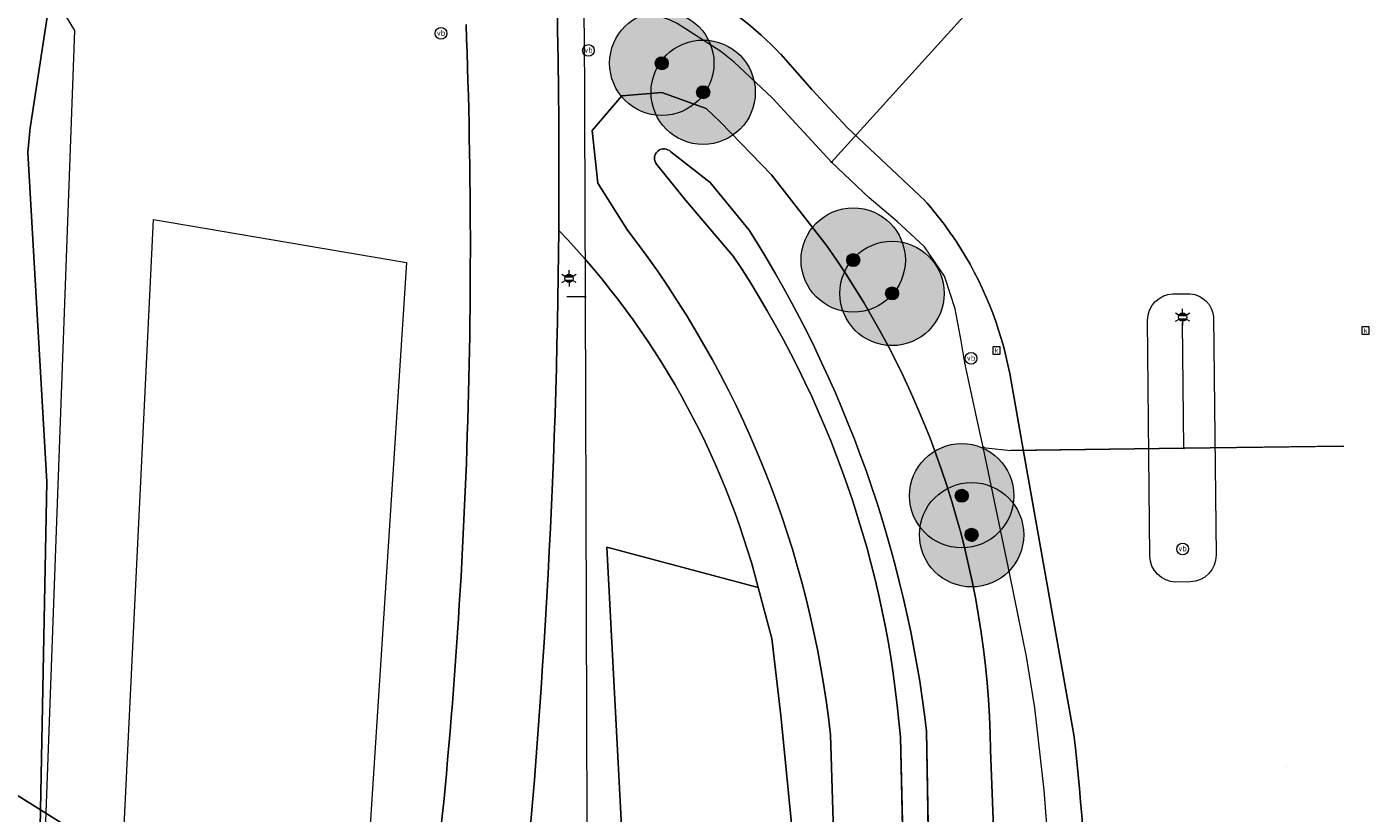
# Model space of a CAD drawing. Header units: metres. Extents: x 163628 to 167855, y 402678 to 405435.
# Tile 648 of 656: x 167470 to 167522, y 404985 to 405016. Entities that reach past the tile are written whole.
import ezdxf
from ezdxf.enums import TextEntityAlignment as Align

# ---------------------------------------------------------------- set-up
doc = ezdxf.new("R2010")
doc.units = ezdxf.units.M
doc.layers.get('0').update_dxf_attribs({"lineweight": 25})
for name, color, linetype, lineweight in [('X-CA190022.004-UO-BGT_Ondergrond$0$GE_201_SHDHek_Lijn_GEM', 253, 'X-CA190022.004-UO-BGT_Ondergrond$0$Hekwerk', 9), ('X-CA190022.004-UO-BGT_Ondergrond$0$GE_244_Taludlijn_Lijn_GEM', 253, 'Continuous', 9), ('X-CA190022.004-UO-BGT_Ondergrond$0$GE_314_WGDRijbaanLokaleweg_Vlak_GEM', 253, 'Continuous', 9), ('X-CA190022.004-UO-BGT_Ondergrond$0$GE_316_WGDFietspad_Vlak_GEM', 253, 'Continuous', 9), ('X-CA190022.004-UO-BGT_Ondergrond$0$GE_353_OWGVerkeerseiland_openverharding_GEM', 253, 'Continuous', 9), ('X-CA190022.004-UO-BGT_Ondergrond$0$GE_367_OWGBerm_groenvoorziening_grasenk_GEM', 253, 'Continuous', 9), ('X-CA190022.004-UO-BGT_Ondergrond$0$GE_453_BTDGemengdbos_Vlak_GEM', 253, 'Continuous', 9), ('X-CA190022.004-UO-BGT_Ondergrond$0$GE_478_BTDGroenvoorziening_bosplantsoen_GEM', 253, 'Continuous', 9), ('X-CA190022.004-UO-BGT_Ondergrond$0$GE_479_BTDGroenvoorziening_grasenkruida_GEM', 253, 'Continuous', 9), ('X-CA190022.004-UO-BGT_Ondergrond$0$GE_541_OWTOever_slootkant_Vlak_GEM', 253, 'Continuous', 9), ('X-CA190022.004-UO-BGT_Ondergrond$0$GE_814_BRDVerkeersbord_Punt_GEM', 253, 'Continuous', 9), ('X-CA190022.004-UO-BGT_Ondergrond$0$GE_861_PALLichtmast_Punt_GEM', 253, 'Continuous', 9), ('X-CA190022.004-UO-BGT_Ondergrond$0$GE_886_PutKolk_Punt_GEM', 253, 'Continuous', 9), ('X-CA190022.004-UO-DWM_Beplanting$0$B-WE-GR-BOOM-S AFKOMSTIG UIT BGT', 252, 'Continuous', 0), ('X-CA190022.004-UO-KAD_Percelen$0$B-WE-KG-GRENS_PERCEEL-GV', 150, 'Continuous', 9)]:
    doc.layers.add(name, color=color, linetype=linetype, lineweight=lineweight)
doc.layers.add('X-CA190022.004-UO-DTM inmeting$0$X-XX-AL-MEETPUNT-S', color=246, linetype='Continuous', lineweight=0, plot=False)
doc.layers.add('X-CA190022.004-UO-DWM_Beplanting$0$B-WE-GR-BOOM-S AFKOMSTIG UIT BOMENBESTAND GEMEENTE', color=252, linetype='Continuous')
doc.layers.add('X-CA190022.004-UO-DWM_Beplanting$0$N-GV-GR-GRAS-A-200', color=7, linetype='Continuous')
for name, color, linetype, lineweight, transparency in [('X-CA190022.004-UO-KLIC$0$B-WE-KL-ET_LS-G', 42, 'X-CA190022.004-UO-KLIC$0$1-200 LAAGSPANNING', 0, 0.25), ('X-CA190022.004-UO-KLIC$0$B-WE-KL-ET_LS_DUCT-G', 42, 'X-CA190022.004-UO-KLIC$0$1-200 LAAGSPANNING', 0, 0.25), ('X-CA190022.004-UO-KLIC$0$B-WE-KL-ET_LS_HULPSTUK-S', 42, 'X-CA190022.004-UO-KLIC$0$1-200 LAAGSPANNING', 0, 0.25), ('X-CA190022.004-UO-KLIC$0$B-WE-KL-ET_LS_KABELBED-G', 42, 'X-CA190022.004-UO-KLIC$0$1-200 LAAGSPANNING', 0, 0.25), ('X-CA190022.004-UO-KLIC$0$B-WE-KL-ET_LS_MANTELBUIS-G', 42, 'X-CA190022.004-UO-KLIC$0$1-200 LAAGSPANNING', 0, 0.25)]:
    doc.layers.add(name, color=color, linetype=linetype, lineweight=lineweight, transparency=transparency)
doc.styles.add('X-CA190022.004-UO-BGT_Ondergrond$0$NLCS-ISO', font='NLCS-ISO.ttf')
doc.styles.add('X-CA190022.004-UO-KLIC$0$NLCS-ISO', font='NLCS-ISO.ttf')
doc.linetypes.add('X-CA190022.004-UO-BGT_Ondergrond$0$Hekwerk', pattern='A,5,-1.5,[2,dgnlstyle-Veghel.shx,S=0.007937,R=0,X=0,Y=0],-1.5', length=8)
doc.linetypes.add('X-CA190022.004-UO-KLIC$0$1-200 LAAGSPANNING', pattern='A,1.5,-0.6,["LS",X-CA190022.004-UO-KLIC$0$NLCS-ISO,S=0.24,R=0,X=-0.45,Y=-0.12],-0.05', length=2.15)

# ---------------------------------------------------------------- blocks, each defined once
blk = doc.blocks.new('X-CA190022.004-UO-BGT_Ondergrond$0$SRI-KOLK-SO')
at = {"color": 0, "linetype": 'ByBlock', "lineweight": 18}
blk.add_lwpolyline([(-1.125, -1.125), (1.125, -1.125), (1.125, 1.125), (-1.125, 1.125)], close=True, dxfattribs=at)
at = {"color": 0, "linetype": 'ByBlock', "lineweight": 18, "style": 'X-CA190022.004-UO-BGT_Ondergrond$0$NLCS-ISO'}
blk.add_text('k', height=1.5, dxfattribs=at).set_placement((0, 0), align=Align.MIDDLE_CENTER)
blk = doc.blocks.new('X-CA190022.004-UO-BGT_Ondergrond$0$IMGEOKolk')
at = {"xscale": 5, "yscale": 5, "zscale": 5}
blk.add_blockref('X-CA190022.004-UO-BGT_Ondergrond$0$SRI-KOLK-SO', (0, 0), dxfattribs=at)
blk = doc.blocks.new('X-CA190022.004-UO-BGT_Ondergrond$0$N-SIE-WEG_LICHTMAST-SO')
h = blk.add_hatch(color=256)
h.paths.add_polyline_path([(1.16, 0.5, 0.658505), (-1.16, 0.5)])
h.paths.add_polyline_path([(-1.16, -0.5, 0.658505), (1.16, -0.5)])
at = {"flags": 128}
for points in [[(-2.19, 1.27), (-1.1, 0.63)], [(-1.16, 0.5), (1.16, 0.5)], [(0, 1.27), (0, 2.53)], [(1.1, 0.63), (2.19, 1.27)], [(-2.19, -1.27), (-1.1, -0.63)], [(-1.16, -0.5), (1.16, -0.5)], [(0, -1.27), (0, -2.53)], [(2.19, -1.27), (1.1, -0.63)]]:
    blk.add_lwpolyline(points, dxfattribs=at)
at = {"ltscale": 0.5}
blk.add_circle((0, 0), 1.27, dxfattribs=at)
at = {"style": 'X-CA190022.004-UO-BGT_Ondergrond$0$NLCS-ISO'}
blk.add_attdef('TYPE', text='', height=1.8, dxfattribs=at).set_placement((0, 2.53), align=Align.BOTTOM_CENTER)
blk = doc.blocks.new('X-CA190022.004-UO-BGT_Ondergrond$0$IMGEOLichtmastpaal')
at = {"xscale": 5, "yscale": 5, "zscale": 5}
blk.add_blockref('X-CA190022.004-UO-BGT_Ondergrond$0$N-SIE-WEG_LICHTMAST-SO', (0, 6.4), dxfattribs=at)
blk = doc.blocks.new('X-CA190022.004-UO-BGT_Ondergrond$0$SIE-WEG_PAAL_VERKEERSBORD-SO')
at = {"linetype": 'ByBlock', "lineweight": 18}
blk.add_circle((0, 0), 1.5, dxfattribs=at)
at = {"linetype": 'ByBlock', "lineweight": 18, "style": 'X-CA190022.004-UO-BGT_Ondergrond$0$NLCS-ISO'}
blk.add_text('vb', height=1.5, dxfattribs=at).set_placement((0, 0.13), align=Align.MIDDLE_CENTER)
blk = doc.blocks.new('X-CA190022.004-UO-BGT_Ondergrond$0$IMGEOVerkeersbord')
at = {"xscale": 5, "yscale": 5, "zscale": 5}
blk.add_blockref('X-CA190022.004-UO-BGT_Ondergrond$0$SIE-WEG_PAAL_VERKEERSBORD-SO', (0, 0), dxfattribs=at)
blk = doc.blocks.new('X-CA190022.004-UO-DTM inmeting$0$punt')
at = {"color": 0, "lineweight": -2}
blk.add_line((0, 0), (0, 0), dxfattribs=at)
blk = doc.blocks.new('X-CA190022.004-UO-KLIC$0$SKL-WTB_HULP_MOF-SO')
at = {"linetype": 'ByBlock', "lineweight": 18}
h = blk.add_hatch(color=0, dxfattribs=at)
h.dxf.hatch_style = 1
h.paths.add_polyline_path([(-0.5625, 0, 1), (0.5625, 0, 1)])
at = {"color": 0, "linetype": 'ByBlock', "lineweight": 18}
blk.add_circle((0, 0), 0.5625, dxfattribs=at)
at = {"color": 0, "linetype": 'ByBlock', "lineweight": 18, "style": 'X-CA190022.004-UO-KLIC$0$NLCS-ISO', "flags": 1}
for tag, p in [('TYPE', (1.5, 0)), ('OMSCHRIJVING', (1.5, -3)), ('LABEL', (1.5, -1.5))]:
    blk.add_attdef(tag, p, '', height=1, dxfattribs=at)
blk = doc.blocks.new('X-CA190022.004-UO-DWM_Beplanting$0$SGR-BOOM_01-SO')
at = {"linetype": 'ByBlock', "lineweight": 18}
h = blk.add_hatch(color=0, dxfattribs=at)
h.dxf.hatch_style = 1
edge = h.paths.add_edge_path()
edge.add_arc((0, 0), 0.25, 0, 360)
at = {"color": 0, "linetype": 'ByBlock', "lineweight": 18}
for radius in [2, 0.25]:
    blk.add_circle((0, 0), radius, dxfattribs=at)
blk = doc.blocks.new('X-CA190022.004-UO-DWM_Beplanting$0$IMGEOBoom')
at = {"transparency": 33554457}
h = blk.add_hatch(color=256, dxfattribs=at)
h.dxf.hatch_style = 1
edge = h.paths.add_edge_path()
edge.add_arc((0, 0), 100, 0, 360)
edge = h.paths.add_edge_path(flags=17)
edge.add_arc((0, 0), 12.5, 0, 360)
h = blk.add_hatch()
h.set_pattern_fill('ANGLE', color=256)
h.set_pattern_definition([(0, (0, 0), (0, 6.985), [5.08, -1.905]), (90, (0, 0), (-6.985, 4e-16), [5.08, -1.905])])
edge = h.paths.add_edge_path(flags=17)
edge.add_arc((0, 0), 12.5, 0, 360)
at = {"layer": 'X-CA190022.004-UO-DWM_Beplanting$0$N-GV-GR-GRAS-A-200'}
h = blk.add_hatch(color=256, dxfattribs=at)
h.dxf.hatch_style = 1
edge = h.paths.add_edge_path(flags=17)
edge.add_arc((0, 0), 12.5, 0, 360)
at = {"xscale": 50, "yscale": 50, "zscale": 50}
blk.add_blockref('X-CA190022.004-UO-DWM_Beplanting$0$SGR-BOOM_01-SO', (0, 0), dxfattribs=at)

msp = doc.modelspace()

# ---------------------------------------------------------------- linework, layer by layer
at = {"layer": 'X-CA190022.004-UO-BGT_Ondergrond$0$GE_201_SHDHek_Lijn_GEM'}
for p, q in [((167498.806, 404992.152), (167498.289, 404994.113)), ((167499.152, 404989.209), (167498.806, 404992.152)), ((167500.052, 404980.143), (167499.152, 404989.209))]:
    msp.add_line(p, q, dxfattribs=at)
msp.add_arc((167468.241, 404986.295), 31.049, 14.5838, 43.8278, dxfattribs=at)
at = {"layer": 'X-CA190022.004-UO-BGT_Ondergrond$0$GE_244_Taludlijn_Lijn_GEM'}
for p, q in [((167493.058, 405012.961), (167491.918, 405011.622)), ((167494.59, 405013.079), (167493.058, 405012.961)), ((167496.293, 405012.476), (167494.59, 405013.079)), ((167496.838, 405011.95), (167496.293, 405012.476)), ((167498.801, 405009.925), (167496.838, 405011.95)), ((167491.918, 405011.622), (167492.138, 405009.608)), ((167494.938, 405010.809), (167496.444, 405009.636)), ((167495.511, 405008.939), (167494.382, 405010.34)), ((167496.444, 405009.636), (167497.942, 405007.808)), ((167500.918, 405007.207), (167498.801, 405009.925)), ((167492.138, 405009.608), (167493.273, 405007.809)), ((167497.326, 405006.812), (167495.511, 405008.939)), ((167504.745, 404988.606), (167505.148, 404964.117)), ((167501.056, 404988.466), (167501.829, 404963.647)), ((167504.318, 404964.097), (167503.737, 404988.372)), ((167507.762, 404973.274), (167507.197, 404987.87))]:
    msp.add_line(p, q, dxfattribs=at)
at = {"layer": 'X-CA190022.004-UO-BGT_Ondergrond$0$GE_244_Taludlijn_Lijn_GEM', "extrusion": (0, 0, -1)}
for centre, radius, start, end in [((-167494.671, 405010.561), 0.364, 322.5407, 137.1624), ((-167462.848, 404984.33), 38.431, 142.3423, 173.8212), ((-167459.119, 404983.248), 45.939, 147.6813, 173.3017)]:
    msp.add_arc(centre, radius, start, end, dxfattribs=at)
at = {"layer": 'X-CA190022.004-UO-BGT_Ondergrond$0$GE_244_Taludlijn_Lijn_GEM'}
for centre, radius, start, end in [((167472.87, 404987.411), 34.33, 0.7655, 35.2132), ((167465.184, 404985.303), 38.675, 4.5517, 33.7902)]:
    msp.add_arc(centre, radius, start, end, dxfattribs=at)
at = {"layer": 'X-CA190022.004-UO-BGT_Ondergrond$0$GE_314_WGDRijbaanLokaleweg_Vlak_GEM', "flags": 128}
for points in [[(167504.683, 405008.937), (167502.775, 405010.728), (167501.709, 405011.729), (167500.345, 405013.203), (167499.148, 405014.547)], [(167514.191, 405005.363), (167514.485, 405005.363)], [(167514.485, 405005.363), (167514.856, 405005.363)], [(167513.303, 404995.316), (167513.22, 405004.351)], [(167515.744, 405004.467), (167515.846, 404995.353)], [(167510.395, 404988.464), (167508.452, 404999.401), (167507.935, 405002.312)], [(167514.854, 404994.326), (167514.3, 404994.319)]]:
    msp.add_lwpolyline(points, dxfattribs=at)
at = {"layer": 'X-CA190022.004-UO-BGT_Ondergrond$0$GE_314_WGDRijbaanLokaleweg_Vlak_GEM'}
for centre, radius, start, end in [((167490.475, 405006.488), 11.839, 42.9004, 63.2613), ((167494.152, 404999.65), 14.04, 33.4079, 41.4082), ((167494.178, 404999.67), 14.008, 10.8722, 33.3995), ((167420.505, 404978.215), 90.472, 1.27415, 6.50449)]:
    msp.add_arc(centre, radius, start, end, dxfattribs=at)
at = {"layer": 'X-CA190022.004-UO-BGT_Ondergrond$0$GE_314_WGDRijbaanLokaleweg_Vlak_GEM', "extrusion": (0, 0, -1)}
for centre, radius, start, end in [((-167514.23, 405004.354), 1.01, 359.8345, 87.7965), ((-167514.8, 405004.419), 0.945, 93.4016, 177.1122), ((-167514.318, 404995.334), 1.015, 271.0333, 358.9667), ((-167514.826, 404995.346), 1.02, 179.5947, 268.419)]:
    msp.add_arc(centre, radius, start, end, dxfattribs=at)
at = {"layer": 'X-CA190022.004-UO-BGT_Ondergrond$0$GE_316_WGDFietspad_Vlak_GEM', "extrusion": (0, 0, -1)}
for centre, radius, start, end in [((-167182.889, 405009.721), 307.757, 178.62964, 180.35838), ((-167194.338, 405010.468), 296.314, 180.51667, 185.95135)]:
    msp.add_arc(centre, radius, start, end, dxfattribs=at)
at = {"layer": 'X-CA190022.004-UO-BGT_Ondergrond$0$GE_316_WGDFietspad_Vlak_GEM'}
msp.add_arc((167266.031, 405007.13), 221.216, 353.22548, 2.21654, dxfattribs=at)
at = {"layer": 'X-CA190022.004-UO-BGT_Ondergrond$0$GE_353_OWGVerkeerseiland_openverharding_GEM', "flags": 128}
for points in [[(167514.191, 405005.363), (167514.485, 405005.363), (167514.856, 405005.363)], [(167513.303, 404995.316), (167513.22, 405004.351)], [(167515.744, 405004.467), (167515.846, 404995.353)], [(167514.854, 404994.326), (167514.3, 404994.319)]]:
    msp.add_lwpolyline(points, dxfattribs=at)
at = {"layer": 'X-CA190022.004-UO-BGT_Ondergrond$0$GE_353_OWGVerkeerseiland_openverharding_GEM', "extrusion": (0, 0, -1)}
for centre, radius, start, end in [((-167514.23, 405004.354), 1.01, 359.8345, 87.7965), ((-167514.8, 405004.419), 0.945, 93.4016, 177.1122), ((-167514.318, 404995.334), 1.015, 271.0333, 358.9667), ((-167514.826, 404995.346), 1.02, 179.5947, 268.419)]:
    msp.add_arc(centre, radius, start, end, dxfattribs=at)
at = {"layer": 'X-CA190022.004-UO-BGT_Ondergrond$0$GE_367_OWGBerm_groenvoorziening_grasenk_GEM', "flags": 128}
for points in [[(167499.148, 405014.547), (167500.345, 405013.203), (167501.709, 405011.729), (167502.775, 405010.728), (167504.683, 405008.937)], [(167493.273, 405007.809), (167492.138, 405009.608), (167491.918, 405011.622), (167493.058, 405012.961), (167494.59, 405013.079), (167496.293, 405012.476), (167496.838, 405011.95), (167498.801, 405009.925), (167500.918, 405007.207)], [(167500.918, 405007.207), (167498.801, 405009.925), (167496.838, 405011.95), (167496.293, 405012.476), (167494.59, 405013.079), (167493.058, 405012.961), (167491.918, 405011.622), (167492.138, 405009.608), (167493.273, 405007.809)], [(167497.942, 405007.808), (167496.444, 405009.636), (167494.938, 405010.809)], [(167494.938, 405010.809), (167496.444, 405009.636), (167497.942, 405007.808)], [(167494.382, 405010.34), (167495.511, 405008.939), (167497.326, 405006.812)], [(167497.326, 405006.812), (167495.511, 405008.939), (167494.382, 405010.34)], [(167507.935, 405002.312), (167508.452, 404999.401), (167510.395, 404988.464)], [(167498.289, 404994.113), (167492.486, 404995.655), (167493.129, 404983.25), (167491.695, 404980.069)], [(167501.056, 404988.466), (167501.829, 404963.647), (167502.271, 404938.562), (167503.351, 404926.018), (167503.33, 404918.139), (167502.473, 404915.6), (167503.005, 404904.42), (167503.061, 404901.391), (167501.894, 404900.617), (167500.795, 404902.811), (167500.68, 404915.087), (167502.252, 404917.664), (167502.296, 404920.811), (167500.627, 404923.472), (167500.574, 404928.652), (167500.052, 404980.143), (167499.152, 404989.209), (167498.806, 404992.152), (167498.289, 404994.113)], [(167507.197, 404987.87), (167507.762, 404973.274), (167507.316, 404941.611), (167508.031, 404910.142), (167508.049, 404904.7), (167505.663, 404903.117), (167505.648, 404904.09), (167505.431, 404924.184), (167505.365, 404938.312), (167505.394, 404938.359), (167505.148, 404964.117), (167504.745, 404988.606)], [(167504.745, 404988.606), (167505.148, 404964.117)], [(167503.737, 404988.372), (167504.318, 404964.097), (167504.438, 404938.513), (167504.953, 404924.351), (167504.997, 404904.113), (167505.023, 404902.692), (167503.061, 404901.391), (167503.005, 404904.42), (167502.473, 404915.6), (167503.33, 404918.139), (167503.351, 404926.018), (167502.271, 404938.562), (167501.829, 404963.647), (167501.056, 404988.466)], [(167505.148, 404964.117), (167505.394, 404938.359), (167505.365, 404938.312), (167505.431, 404924.184), (167505.648, 404904.09), (167505.663, 404903.117), (167505.023, 404902.692), (167504.997, 404904.113), (167504.953, 404924.351), (167504.438, 404938.513), (167504.318, 404964.097), (167503.737, 404988.372)], [(167510.955, 404980.227), (167511.032, 404973.623), (167511.461, 404928.555), (167511.173, 404928.362), (167511.172, 404927.888), (167511.466, 404928.085), (167511.665, 404907.099), (167508.049, 404904.7), (167508.031, 404910.142), (167507.316, 404941.611), (167507.762, 404973.274), (167507.197, 404987.87)]]:
    msp.add_lwpolyline(points, dxfattribs=at)
at = {"layer": 'X-CA190022.004-UO-BGT_Ondergrond$0$GE_367_OWGBerm_groenvoorziening_grasenk_GEM'}
for centre, radius, start, end in [((167182.889, 405009.721), 307.757, 359.64162, 1.37036), ((167494.671, 405010.561), 0.364, 42.8376, 217.4593), ((167194.338, 405010.468), 296.314, 354.04865, 359.48333), ((167468.241, 404986.295), 31.049, 14.5838, 43.8278), ((167462.848, 404984.33), 38.431, 6.1788, 37.6577), ((167459.119, 404983.248), 45.939, 6.6983, 32.3187), ((167472.87, 404987.411), 34.33, 0.7655, 35.2132), ((167465.184, 404985.303), 38.675, 4.5517, 33.7902)]:
    msp.add_arc(centre, radius, start, end, dxfattribs=at)
at = {"layer": 'X-CA190022.004-UO-BGT_Ondergrond$0$GE_367_OWGBerm_groenvoorziening_grasenk_GEM', "extrusion": (0, 0, -1)}
for centre, radius, start, end in [((-167490.475, 405006.488), 11.839, 116.7387, 137.0996), ((-167494.671, 405010.561), 0.364, 322.5407, 137.1624), ((-167494.152, 404999.65), 14.04, 138.5918, 146.5921), ((-167468.241, 404986.295), 31.049, 136.1722, 165.4162), ((-167462.848, 404984.33), 38.431, 142.3423, 173.8212), ((-167459.119, 404983.248), 45.939, 147.6813, 173.3017), ((-167472.87, 404987.411), 34.33, 144.7868, 179.2345), ((-167494.178, 404999.67), 14.008, 146.6005, 169.1278), ((-167465.184, 404985.303), 38.675, 146.2098, 175.4483), ((-167420.505, 404978.215), 90.472, 173.49551, 178.72585)]:
    msp.add_arc(centre, radius, start, end, dxfattribs=at)
at = {"layer": 'X-CA190022.004-UO-BGT_Ondergrond$0$GE_453_BTDGemengdbos_Vlak_GEM', "flags": 128}
for points in [[(167488.135, 404955.432), (167488.204, 404956.052), (167489.08, 404964.021), (167491.695, 404980.069), (167493.129, 404983.25), (167492.486, 404995.655), (167498.289, 404994.113)], [(167498.289, 404994.113), (167498.806, 404992.152), (167499.152, 404989.209), (167500.052, 404980.143), (167500.574, 404928.652), (167472.269, 404909.796), (167470.452, 404911.514)]]:
    msp.add_lwpolyline(points, dxfattribs=at)
at = {"layer": 'X-CA190022.004-UO-BGT_Ondergrond$0$GE_478_BTDGroenvoorziening_bosplantsoen_GEM', "flags": 128}
msp.add_lwpolyline([(167471.604, 404936.097), (167475.101, 405008.21), (167484.8, 405006.562), (167482.334, 404968.396)], dxfattribs=at)
at = {"layer": 'X-CA190022.004-UO-BGT_Ondergrond$0$GE_479_BTDGroenvoorziening_grasenkruida_GEM', "flags": 128}
for points in [[(167451.949, 404949.2), (167454.22, 405011.104), (167455.049, 405020.448), (167456.23, 405021.211), (167460.032, 405019.88), (167460.316, 405019.844), (167462.274, 405019.597), (167462.535, 405019.564), (167466.679, 405019.187), (167470.956, 405017.298), (167472.065, 405015.455), (167469.546, 404946.796)], [(167473.215, 404936.656), (167471.604, 404936.097), (167475.101, 405008.21)], [(167475.101, 405008.21), (167484.8, 405006.562), (167482.334, 404968.396)]]:
    msp.add_lwpolyline(points, dxfattribs=at)
at = {"layer": 'X-CA190022.004-UO-BGT_Ondergrond$0$GE_479_BTDGroenvoorziening_grasenkruida_GEM', "extrusion": (0, 0, -1)}
msp.add_arc((-167266.031, 405007.13), 221.216, 177.78346, 186.77452, dxfattribs=at)
at = {"layer": 'X-CA190022.004-UO-BGT_Ondergrond$0$GE_541_OWTOever_slootkant_Vlak_GEM', "flags": 128}
msp.add_lwpolyline([(167462.415, 405018.454), (167462.535, 405019.564), (167466.679, 405019.187), (167470.956, 405017.298), (167472.065, 405015.455), (167469.546, 404946.796)], dxfattribs=at)
at = {"layer": 'X-CA190022.004-UO-KAD_Percelen$0$B-WE-KG-GRENS_PERCEEL-GV', "flags": 128}
msp.add_lwpolyline([(167470.271, 405010.802), (167470.351, 405011.597), (167470.356, 405011.645), (167471.203, 405017.235), (167469.886, 405018.483), (167467.405, 405019.244), (167464.612, 405019.583), (167462.535, 405019.564), (167460.032, 405019.88), (167457.467, 405020.84), (167456.273, 405021.172), (167455.474, 405020.469), (167454.916, 405019.448), (167453.874, 405015.04), (167453.843, 405009.971), (167453.877, 405005.107), (167454.08, 405001.979), (167454.114, 404999.758), (167454.586, 404999.129), (167466.439, 404988.288), (167470.757, 404985.585), (167470.999, 404998.164), (167470.293, 405010.55)], close=True, dxfattribs=at)
for points in [[(167471.203, 405017.235), (167470.356, 405011.645), (167470.351, 405011.597), (167470.271, 405010.802), (167470.293, 405010.55), (167470.999, 404998.164), (167470.757, 404985.585), (167476.897, 404981.742), (167496.335, 404960.955), (167496.55, 404935.971), (167496.16, 404925.178), (167511.504, 404935.881)], [(167462.984, 404926.8), (167468.235, 404939.624), (167470.276, 404954.316), (167470.408, 404968.929), (167470.718, 404983.541), (167470.757, 404985.585), (167466.439, 404988.288), (167454.586, 404999.129), (167454.114, 404999.758), (167454.454, 404977.553), (167454.468, 404966.655), (167453.995, 404957.897), (167452.697, 404949.828), (167450.386, 404942.03), (167446.419, 404934.4), (167441.271, 404927.268)], [(167496.16, 404925.178), (167496.55, 404935.971), (167496.335, 404960.955), (167476.897, 404981.742), (167470.757, 404985.585), (167470.718, 404983.541), (167470.408, 404968.929), (167470.276, 404954.316), (167468.235, 404939.624), (167462.984, 404926.8)]]:
    msp.add_lwpolyline(points, dxfattribs=at)
at = {"layer": 'X-CA190022.004-UO-KLIC$0$B-WE-KL-ET_LS-G'}
for points in [[(167501.103, 405010.418), (167513.835, 405024.468)], [(167506.912, 404999.495), (167506.699, 405000.472), (167506.208, 405002.722), (167506.069, 405003.57), (167505.837, 405004.792), (167505.462, 405005.969), (167505.432, 405006.038), (167504.668, 405007.166), (167504.656, 405007.178), (167503.615, 405008.137), (167502.547, 405009.04), (167501.103, 405010.418), (167498.817, 405012.876), (167497.363, 405014.243), (167496.856, 405014.66), (167495.181, 405015.727), (167494.888, 405015.867), (167493.405, 405016.399), (167493.003, 405016.487), (167491.638, 405016.749), (167491.4, 405016.794)], [(167491.6, 405016.298), (167491.624, 405013.318), (167491.629, 405012.318), (167491.65, 405005.247), (167491.722, 404981.047), (167491.746, 404972.987), (167491.707, 404971.989), (167491.16, 404965.196), (167491.03, 404964.124), (167490.202, 404959.028), (167489.983, 404957.965), (167489.524, 404956.147), (167488.901, 404953.682), (167488.608, 404952.66), (167483.659, 404937.24), (167482.792, 404935.235), (167481.205, 404932.366), (167472.944, 404917.433)], [(167491.65, 405005.247), (167490.943, 405005.247)], [(167514.605, 404999.448), (167514.556, 405004.248)], [(167509.589, 404974.488), (167509.599, 404978.081), (167509.565, 404980.081), (167509.406, 404984.343), (167509.255, 404986.336), (167508.896, 404989.498), (167508.581, 404991.471), (167507.932, 404994.603), (167507.525, 404996.562), (167507.117, 404998.516), (167506.912, 404999.495)]]:
    msp.add_lwpolyline(points, dxfattribs=at)
at = {"layer": 'X-CA190022.004-UO-KLIC$0$B-WE-KL-ET_LS_DUCT-G'}
msp.add_lwpolyline([(167520.741, 404999.532), (167514.593, 404999.448), (167507.973, 404999.36)], dxfattribs=at)
at = {"layer": 'X-CA190022.004-UO-KLIC$0$B-WE-KL-ET_LS_KABELBED-G'}
for points in [[(167506.912, 404999.495), (167506.699, 405000.472), (167506.208, 405002.722), (167506.069, 405003.57), (167505.837, 405004.792), (167505.462, 405005.969), (167505.432, 405006.038), (167504.668, 405007.166), (167504.656, 405007.178), (167503.615, 405008.137), (167502.547, 405009.04), (167501.103, 405010.418), (167498.817, 405012.876), (167497.363, 405014.243), (167496.856, 405014.66), (167495.181, 405015.727), (167494.888, 405015.867), (167493.405, 405016.399), (167493.003, 405016.487), (167491.638, 405016.749), (167491.4, 405016.794)], [(167491.6, 405016.298), (167491.624, 405013.318), (167491.629, 405012.318), (167491.65, 405005.247), (167491.722, 404981.047), (167491.746, 404972.987), (167491.707, 404971.989), (167491.16, 404965.196), (167491.03, 404964.124), (167490.202, 404959.028), (167489.983, 404957.965), (167489.524, 404956.147), (167488.901, 404953.682), (167488.608, 404952.66), (167483.659, 404937.24), (167482.792, 404935.235), (167481.205, 404932.366), (167472.944, 404917.433)], [(167509.589, 404974.488), (167509.599, 404978.081), (167509.565, 404980.081), (167509.406, 404984.343), (167509.255, 404986.336), (167508.896, 404989.498), (167508.581, 404991.471), (167507.932, 404994.603), (167507.525, 404996.562), (167507.117, 404998.516), (167506.912, 404999.495)], [(167506.912, 404999.495), (167507.017, 404999.469), (167507.973, 404999.36)], [(167507.973, 404999.36), (167508.946, 404999.374), (167514.605, 404999.448), (167520.663, 404999.528), (167520.741, 404999.532)]]:
    msp.add_lwpolyline(points, dxfattribs=at)
at = {"layer": 'X-CA190022.004-UO-KLIC$0$B-WE-KL-ET_LS_MANTELBUIS-G'}
msp.add_lwpolyline([(167520.741, 404999.532), (167514.593, 404999.448), (167507.973, 404999.36)], dxfattribs=at)

# ---------------------------------------------------------------- block references
at = {"layer": 'X-CA190022.004-UO-BGT_Ondergrond$0$GE_814_BRDVerkeersbord_Punt_GEM', "xscale": 0.03, "yscale": 0.03, "zscale": 0.02}
for p in [(167486.121, 405015.352), (167491.776, 405014.696), (167506.449, 405002.893), (167514.563, 404995.587)]:
    msp.add_blockref('X-CA190022.004-UO-BGT_Ondergrond$0$IMGEOVerkeersbord', p, dxfattribs=at)
at = {"layer": 'X-CA190022.004-UO-BGT_Ondergrond$0$GE_861_PALLichtmast_Punt_GEM', "xscale": 0.025, "yscale": 0.025, "zscale": 0.025}
for p in [(167491.031, 405005.798), (167514.564, 405004.315)]:
    msp.add_blockref('X-CA190022.004-UO-BGT_Ondergrond$0$IMGEOLichtmastpaal', p, dxfattribs=at)
at = {"layer": 'X-CA190022.004-UO-BGT_Ondergrond$0$GE_886_PutKolk_Punt_GEM', "xscale": 0.025, "yscale": 0.025, "zscale": 0.025}
for p in [(167521.576, 405003.957), (167507.421, 405003.198)]:
    msp.add_blockref('X-CA190022.004-UO-BGT_Ondergrond$0$IMGEOKolk', p, dxfattribs=at)
at = {"layer": 'X-CA190022.004-UO-DTM inmeting$0$X-XX-AL-MEETPUNT-S', "linetype": 'ByBlock', "lineweight": -2}
for p in [(167518.56, 404987.24, 8.983), (167518.825, 404987.287, 8.962)]:
    msp.add_blockref('X-CA190022.004-UO-DTM inmeting$0$punt', p, dxfattribs=at)
at = {"layer": 'X-CA190022.004-UO-DWM_Beplanting$0$B-WE-GR-BOOM-S AFKOMSTIG UIT BGT', "xscale": 0.02, "yscale": 0.02, "zscale": 0.02}
for p in [(167494.589, 405014.202), (167501.929, 405006.662), (167506.469, 404996.131)]:
    msp.add_blockref('X-CA190022.004-UO-DWM_Beplanting$0$IMGEOBoom', p, dxfattribs=at)
at = {"layer": 'X-CA190022.004-UO-DWM_Beplanting$0$B-WE-GR-BOOM-S AFKOMSTIG UIT BOMENBESTAND GEMEENTE', "xscale": 0.02, "yscale": 0.02, "zscale": 0.02}
for p in [(167496.175, 405013.094), (167503.42, 405005.381), (167506.091, 404997.627)]:
    msp.add_blockref('X-CA190022.004-UO-DWM_Beplanting$0$IMGEOBoom', p, dxfattribs=at)
at = {"layer": 'X-CA190022.004-UO-KLIC$0$B-WE-KL-ET_LS_HULPSTUK-S', "xscale": 0.04, "yscale": 0.04, "zscale": 0.2}
for p in [(167501.103, 405010.418), (167491.65, 405005.247), (167506.912, 404999.495), (167514.605, 404999.448)]:
    msp.add_blockref('X-CA190022.004-UO-KLIC$0$SKL-WTB_HULP_MOF-SO', p, dxfattribs=at)

doc.saveas('drawing.dxf')
